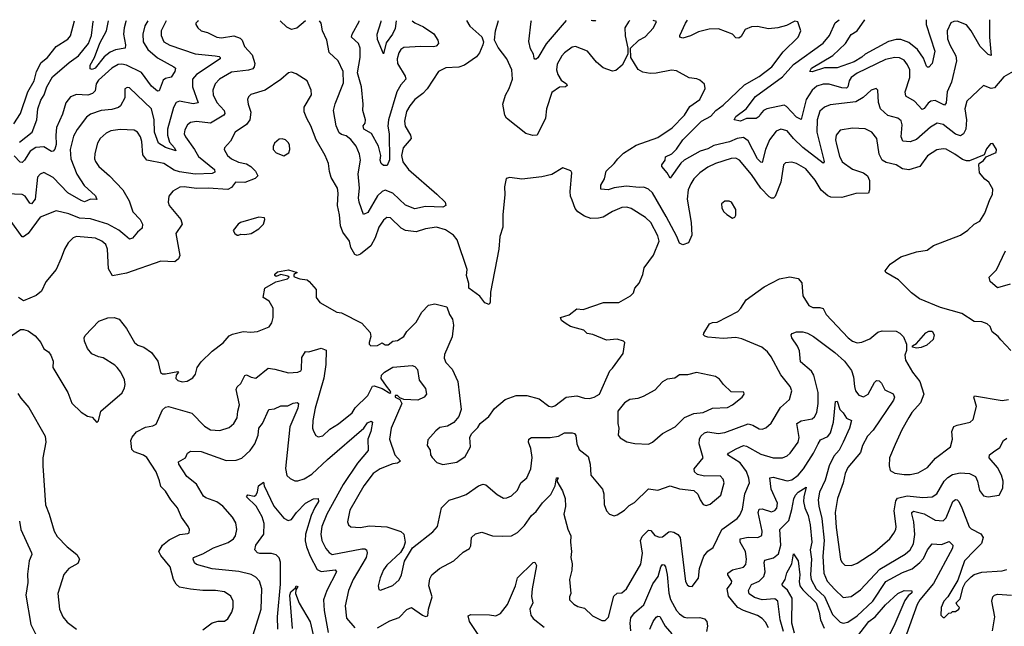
# Model space of a CAD drawing. Extents: x 1954683 to 2060285, y 904798 to 1016299.
# Tile 346 of 472: x 1992550 to 1998868, y 1012374 to 1016267. Entities that reach past the tile are written whole.
import ezdxf

# ---------------------------------------------------------------- set-up
doc = ezdxf.new("R2010")
doc.units = 0

msp = doc.modelspace()

# ---------------------------------------------------------------- linework, layer by layer
at = {"layer": '0CON10XD'}
for points in [[(1993490.8, 1016259.3), (1993457.6, 1016195), (1993457.8, 1016165), (1993473.9, 1016123.9), (1993512.9, 1016102.9), (1993675, 1016046.8), (1993804.1, 1016035.9), (1993830.9, 1016030.9), (1993837.1, 1016025), (1993835.6, 1016015), (1993683.6, 1015915), (1993658.9, 1015885), (1993658.8, 1015835), (1993696.1, 1015733.9), (1993663.4, 1015726.6), (1993575, 1015744), (1993555, 1015734.5), (1993537.6, 1015702.4), (1993498.7, 1015565), (1993497.4, 1015525), (1993511.4, 1015481.4), (1993544.4, 1015445), (1993552.5, 1015425), (1993485, 1015445.8), (1993440, 1015475), (1993414.2, 1015545), (1993413.3, 1015625), (1993395, 1015694.4), (1993255, 1015829.2), (1993238.8, 1015831.2), (1993225, 1015822.5), (1993224.5, 1015765), (1993196.2, 1015713.8), (1993185, 1015703.1), (1993140.3, 1015690.3), (1993072, 1015685), (1993005, 1015660.7), (1992978.5, 1015641.5), (1992918.7, 1015561.3), (1992895, 1015519.4), (1992873, 1015435), (1992877.4, 1015375), (1992916.4, 1015275), (1992963.5, 1015203.5), (1993035.7, 1015135.7), (1993045, 1015113.8), (1993005, 1015116.2), (1992965, 1015097.5), (1992945, 1015106.7), (1992858.8, 1015155), (1992765.2, 1015255.2), (1992705, 1015285.5), (1992680.8, 1015275), (1992664.1, 1015255.9), (1992649.1, 1015115), (1992625, 1015084.4), (1992615, 1015089.2), (1992585.2, 1015135.2), (1992565, 1015146), (1992415, 1015150.8)], [(1993697.5, 1016259.5), (1993690, 1016255), (1993680, 1016245), (1993680, 1016235), (1993693.3, 1016215), (1993714.6, 1016194.6), (1993755, 1016185.5), (1993815, 1016154.6), (1993845, 1016151.1), (1993925, 1016162.7), (1993965, 1016148.1), (1993976.9, 1016135), (1993993.3, 1016095), (1994041.9, 1016041.9), (1994058.7, 1015985), (1994055.4, 1015965), (1994045, 1015952.1), (1994017.4, 1015942.6), (1993909.2, 1015930.8), (1993832.2, 1015885), (1993803.8, 1015855), (1993788.5, 1015815), (1993791.1, 1015785), (1993815.4, 1015735), (1993862.1, 1015685), (1993867.3, 1015665), (1993860, 1015655), (1993775, 1015603.8), (1993685, 1015612.7), (1993645, 1015607.8), (1993627, 1015593), (1993609.2, 1015560.8), (1993605.4, 1015535), (1993613.1, 1015515), (1993672.5, 1015435), (1993698, 1015388), (1993799.5, 1015305), (1993801.2, 1015288.8), (1993785, 1015279.4), (1993675, 1015276.3), (1993575, 1015290), (1993541.6, 1015301.6), (1993475, 1015343.3), (1993365, 1015365.5), (1993339.1, 1015399.1), (1993333.6, 1015485), (1993325, 1015516.2), (1993305.9, 1015545.9), (1993285, 1015558.5), (1993195, 1015563.1), (1993135.4, 1015554.6), (1993105, 1015538.5), (1993065.6, 1015505), (1993049.2, 1015475), (1993032.1, 1015407.9), (1993030, 1015375), (1993036.3, 1015356.3), (1993056.9, 1015325), (1993126.7, 1015265), (1993211.9, 1015175), (1993251.4, 1015105), (1993275.5, 1015035), (1993323.2, 1014985), (1993338.9, 1014955), (1993335, 1014928.8), (1993305, 1014904), (1993274.6, 1014865.4), (1993255, 1014858.9), (1993224.8, 1014884.8), (1993185.7, 1014915.7), (1993115.6, 1014955), (1993005, 1014988.9), (1992933.9, 1014993.9), (1992865, 1015021.5), (1992785, 1015040.5), (1992680.3, 1014999.7), (1992603.3, 1014895), (1992575, 1014873.1), (1992565, 1014874.4), (1992495, 1014972.2)], [(1992511.7, 1015598.3), (1992554.3, 1015665.7), (1992601.6, 1015805), (1992642.9, 1015875), (1992658.6, 1015935), (1992688.1, 1015991.9), (1992729.1, 1016025), (1992784.1, 1016095.9), (1992858.8, 1016141.2), (1992875, 1016162.5), (1992900.7, 1016258.8)], [(1993372.9, 1016259.2), (1993353.3, 1016226.7), (1993341.2, 1016175), (1993342.8, 1016125), (1993372.3, 1016075), (1993435, 1016022.4), (1993540, 1015965), (1993549.2, 1015955), (1993544.5, 1015935), (1993521.4, 1015898.6), (1993485, 1015890), (1993471.5, 1015878.5), (1993445, 1015811.2), (1993435, 1015807.5), (1993395, 1015841.1), (1993332.3, 1015927.7), (1993235, 1015975.7), (1993205, 1015981.9), (1993181.4, 1015978.6), (1993141.1, 1015955), (1993055, 1015879.2), (1993040.7, 1015855), (1993035, 1015811.2), (1993017.5, 1015792.5), (1992987, 1015783), (1992915, 1015786.9), (1992875, 1015772.3), (1992845, 1015734.4), (1992825, 1015660.8), (1992786.7, 1015575), (1992781.3, 1015525), (1992784.2, 1015465), (1992775, 1015435.6), (1992765, 1015422.5), (1992755, 1015420.8), (1992705, 1015451.1), (1992652.7, 1015447.3), (1992616.1, 1015423.9), (1992581.2, 1015365), (1992565, 1015351.1), (1992553.2, 1015353.2), (1992515, 1015392.9)], [(1992549.4, 1015480.6), (1992630, 1015545), (1992659.4, 1015625), (1992666.4, 1015695), (1992685, 1015750), (1992707.5, 1015785), (1992724.8, 1015835.2), (1992760.8, 1015899.2), (1992867.7, 1015992.3), (1992926.6, 1016035), (1992990.6, 1016115), (1993010.3, 1016165), (1993021.8, 1016255), (1993023.4, 1016258.9)], [(1993233.4, 1016259.1), (1993231.6, 1016255), (1993221.2, 1016215), (1993216.5, 1016175), (1993230, 1016105), (1993226.2, 1016083.8), (1993165, 1016072.8), (1993131.3, 1016058.7), (1993091.5, 1016028.5), (1993033.8, 1015955), (1993015, 1015948), (1993001.3, 1015951.3), (1993003.1, 1015975), (1993030.8, 1016025), (1993065, 1016116.9), (1993107.9, 1016195), (1993118.8, 1016259)], [(1994384.3, 1016260), (1994327.7, 1016212.3), (1994294.7, 1016204.7), (1994265, 1016219.1), (1994220.7, 1016259.9)], [(1995418.2, 1016260.8), (1995439.2, 1016225), (1995515, 1016156.7), (1995526, 1016125), (1995521.4, 1016105), (1995501.4, 1016055), (1995482, 1016028), (1995404.7, 1015975.3), (1995368.1, 1015961.9), (1995285, 1015958.2), (1995237.5, 1015935), (1995165.8, 1015824.2), (1995137.7, 1015792.3), (1995086.5, 1015755), (1995052.5, 1015715), (1995031.7, 1015678.2), (1995018.7, 1015615), (1995023.3, 1015583.3), (1995058.2, 1015525), (1995062.9, 1015505), (1995010.9, 1015445), (1995000.6, 1015395), (1995009.1, 1015355), (1995045, 1015304.6), (1995227.6, 1015147.6), (1995279.5, 1015095), (1995284.3, 1015075), (1995265, 1015063.5), (1995155, 1015067.3), (1995085, 1015052.5), (1995025, 1015077.5), (1994945, 1015153.2), (1994895, 1015172.4), (1994875.7, 1015164.3), (1994845, 1015137.7), (1994785, 1015028.9), (1994757, 1015017), (1994727.5, 1015095), (1994724, 1015124), (1994730.3, 1015185), (1994721.8, 1015278.2), (1994736.1, 1015365), (1994731.5, 1015405), (1994708.5, 1015455), (1994675, 1015498.5), (1994645, 1015522.5), (1994615, 1015530.5), (1994600.7, 1015540.7), (1994581.8, 1015585), (1994564.6, 1015685), (1994573.6, 1015726.4), (1994628.1, 1015861.9), (1994625.8, 1015935), (1994592.7, 1016002.7), (1994536.6, 1016056.6), (1994521.2, 1016135), (1994493.3, 1016195), (1994485.5, 1016245.5), (1994474.7, 1016260.1)], [(1995068.8, 1016260.5), (1995085, 1016246.2), (1995141.6, 1016221.6), (1995207, 1016177), (1995232.5, 1016135), (1995237.5, 1016115), (1995222.1, 1016097.9), (1995205, 1016093.1), (1995124.8, 1016095.2), (1995015, 1016088), (1994995.3, 1016074.7), (1994982.8, 1016055), (1994972.2, 1016015), (1994975.3, 1015985.3), (1995023.8, 1015905), (1995027.3, 1015885), (1994995, 1015849.5), (1994969.7, 1015805), (1994916, 1015625), (1994913, 1015583), (1994920, 1015535), (1994923.3, 1015366.7), (1994909.1, 1015330.9), (1994885, 1015330.5), (1994868.8, 1015345), (1994864.2, 1015365), (1994867.6, 1015395), (1994852.5, 1015455), (1994807.2, 1015537.2), (1994757.3, 1015565), (1994754.6, 1015585), (1994766.6, 1015603.4), (1994769.4, 1015625), (1994751.1, 1015685), (1994754.5, 1015725), (1994743.3, 1015836.7), (1994717.5, 1015925), (1994734.2, 1016025), (1994734.7, 1016084.7), (1994723.8, 1016115), (1994680, 1016155), (1994684.5, 1016175), (1994727.8, 1016255), (1994727.5, 1016260.3)], [(1994966.8, 1016260.5), (1994959.2, 1016210.8), (1994942, 1016175), (1994902.1, 1016117.9), (1994885, 1016047.5), (1994845, 1016140), (1994844.6, 1016175), (1994870.2, 1016255), (1994870.6, 1016260.4)], [(1996464.6, 1016262.4), (1996455.8, 1016254.2), (1996433.8, 1016215), (1996434.3, 1016164.3), (1996453.3, 1016085), (1996452.5, 1016045), (1996416.2, 1015975), (1996375, 1015940.8), (1996355, 1015937.1), (1996295, 1015957.5), (1996252, 1015995), (1996194.1, 1016064.1), (1996116.1, 1016093.9), (1996095, 1016090), (1996046, 1016055), (1996028.6, 1016035), (1995998.9, 1015981.1), (1995994.5, 1015945), (1996003.1, 1015915), (1996025, 1015878), (1996059.2, 1015855), (1996064, 1015845), (1996053.1, 1015836.9), (1996015, 1015834.5), (1995965, 1015799.2), (1995931.5, 1015695), (1995923.5, 1015635), (1995870, 1015525), (1995843.6, 1015523.6), (1995797.6, 1015537.6), (1995673.8, 1015635), (1995663.8, 1015655), (1995650.6, 1015725), (1995667.4, 1015782.6), (1995691.8, 1015825), (1995712.9, 1015885), (1995707.8, 1015945), (1995675, 1016016.7), (1995619.5, 1016089.5), (1995596.7, 1016135), (1995603.3, 1016195), (1995623.2, 1016261)], [(1996056.1, 1016261.7), (1995928.8, 1016111.2), (1995875, 1016022.5), (1995863.9, 1016013.9), (1995855, 1016013.8), (1995850.5, 1016020.5), (1995847.5, 1016045), (1995828.9, 1016078.9), (1995816.2, 1016126.2), (1995832.3, 1016255), (1995834.2, 1016261.2)], [(1996246.5, 1016262), (1996245, 1016258.8), (1996225, 1016258.6), (1996217.3, 1016262)], [(1998911.2, 1014145), (1998845, 1014213.3), (1998828.8, 1014235), (1998790, 1014265), (1998778.3, 1014298.3), (1998758.8, 1014315), (1998725, 1014327.8), (1998675, 1014330.6), (1998595, 1014382.2), (1998459.1, 1014419.1), (1998323.8, 1014475), (1998272.5, 1014515), (1998188.6, 1014598.6), (1998107.5, 1014645), (1998103.3, 1014655), (1998135, 1014697.5), (1998205, 1014744.4), (1998305, 1014777.1), (1998373, 1014787), (1998415, 1014817.1), (1998586.6, 1014883.4), (1998634.1, 1014915.9), (1998674.4, 1014955.6), (1998711.2, 1014975), (1998742.5, 1015025), (1998776.5, 1015113.5), (1998792, 1015145), (1998795, 1015180), (1998770, 1015225), (1998744.3, 1015244.3), (1998710, 1015285), (1998703.8, 1015335), (1998707.5, 1015345), (1998735, 1015363.3), (1998752.5, 1015387.5), (1998816.7, 1015415), (1998817.5, 1015435), (1998795, 1015472.5), (1998780.7, 1015469.3), (1998755, 1015437.5), (1998740, 1015400), (1998645, 1015361.8), (1998625, 1015360.9), (1998599.5, 1015369.5), (1998551.1, 1015405), (1998495, 1015435.4), (1998475, 1015438.5), (1998435, 1015432.5), (1998375, 1015393.3), (1998325.7, 1015324.3), (1998255, 1015303.6), (1998215, 1015310.3), (1998175, 1015335.3), (1998111.1, 1015351.1), (1998085.4, 1015365.4), (1998065.6, 1015405), (1998050, 1015505), (1998019.2, 1015545), (1997975, 1015566.9), (1997895, 1015571.4), (1997815, 1015557.1), (1997788.5, 1015525), (1997785.4, 1015495), (1997791.8, 1015465), (1997811.2, 1015391.2), (1997828.2, 1015355), (1997895, 1015308.8), (1997965.8, 1015285), (1997990.8, 1015265), (1998002.5, 1015235), (1998003.5, 1015175), (1997996.2, 1015153.8), (1997915, 1015151.2), (1997825, 1015126.5), (1997755, 1015127.9), (1997735, 1015136.2), (1997692.6, 1015172.6), (1997655, 1015237.3), (1997595, 1015309.1), (1997535, 1015344.4), (1997505, 1015353.1), (1997465, 1015348.6), (1997450.8, 1015335), (1997434.7, 1015225), (1997398.2, 1015131.8), (1997387.9, 1015122.1), (1997375, 1015121.2), (1997359.9, 1015129.9), (1997306.1, 1015186.1), (1997245, 1015274.5), (1997168.9, 1015365), (1997145, 1015378.5), (1997115, 1015376.7), (1997015, 1015344.7), (1996965, 1015320), (1996915.5, 1015285), (1996875, 1015245.5), (1996855.7, 1015214.3), (1996839.7, 1015175), (1996833.8, 1015116.2), (1996858.4, 1014965), (1996863.3, 1014885), (1996841.2, 1014835), (1996805, 1014821.2), (1996783.6, 1014833.6), (1996767.9, 1014875), (1996699.2, 1015005), (1996610.8, 1015155), (1996585, 1015179.6), (1996555, 1015193.1), (1996525, 1015190.7), (1996440.8, 1015199.2), (1996365, 1015187.5), (1996325.3, 1015174.7), (1996279.1, 1015179.1), (1996278.5, 1015205), (1996303.1, 1015245), (1996313.5, 1015295), (1996365, 1015344.4), (1996387.8, 1015375), (1996425, 1015409.4), (1996505, 1015462.1), (1996645, 1015511.8), (1996736.6, 1015573.4), (1996815.6, 1015655), (1996851.2, 1015708.8), (1996915, 1015754.3), (1996948.8, 1015825), (1996943.6, 1015853.6), (1996915, 1015878.8), (1996895, 1015888), (1996845, 1015893.3), (1996765, 1015939.2), (1996732.7, 1015942.7), (1996635, 1015922.9), (1996595, 1015922.5), (1996549.5, 1015929.5), (1996518.3, 1015948.3), (1996472.5, 1016025), (1996470, 1016085), (1996522.5, 1016135), (1996563, 1016157), (1996618, 1016215), (1996636.7, 1016255), (1996614.9, 1016262.7)], [(1998925.6, 1015935), (1998865, 1015899.6), (1998805, 1015830.5), (1998785, 1015826.4), (1998735, 1015843.8), (1998628.9, 1015745), (1998615.3, 1015695), (1998626.4, 1015625), (1998620.4, 1015565), (1998606, 1015534), (1998587.3, 1015522.7), (1998555, 1015533.3), (1998475, 1015595.3), (1998436.9, 1015603.1), (1998395, 1015577.7), (1998305, 1015497.6), (1998265, 1015483.3), (1998216.9, 1015486.9), (1998205.5, 1015515), (1998212.9, 1015592.9), (1998207.4, 1015617.4), (1998184.7, 1015634.7), (1998121.8, 1015651.8), (1998073.1, 1015695), (1998060, 1015735), (1998057.5, 1015815), (1998045, 1015826), (1998015, 1015814), (1997962.9, 1015767.1), (1997915, 1015739.3), (1997750.9, 1015720.9), (1997714.3, 1015705), (1997685, 1015679.4), (1997666.6, 1015625), (1997666.2, 1015545), (1997710.4, 1015365), (1997711.9, 1015355), (1997705, 1015345.8), (1997575, 1015445.8), (1997514.6, 1015504.6), (1997475, 1015552.9), (1997435, 1015564.5), (1997405, 1015551.1), (1997361.3, 1015495), (1997336.6, 1015435), (1997315, 1015350), (1997305, 1015352.5), (1997285, 1015373.8), (1997225, 1015489.6), (1997195, 1015510), (1997155, 1015504.8), (1997105, 1015482.3), (1997005, 1015458.8), (1996965, 1015437.8), (1996917.4, 1015422.6), (1996814.3, 1015365.7), (1996793, 1015347), (1996725, 1015250), (1996705.7, 1015285), (1996670.6, 1015325), (1996670, 1015335), (1996691.8, 1015365), (1996695, 1015386.5), (1996735, 1015405.5), (1996765, 1015435.4), (1996804.6, 1015495), (1996925, 1015615.9), (1996985, 1015647.3), (1997018.2, 1015685), (1997065, 1015718.2), (1997201.1, 1015848.9), (1997295, 1015902), (1997376.4, 1015965), (1997448.7, 1016061.3), (1997545.6, 1016155), (1997562.5, 1016195), (1997543.6, 1016253.6), (1997525, 1016257.5), (1997469.7, 1016230.3), (1997415.4, 1016214.6), (1997355, 1016209.1), (1997285, 1016223.5), (1997245, 1016221.9), (1997205, 1016203.1), (1997180.1, 1016159.9), (1997165, 1016147.5), (1997145, 1016151.1), (1997124.3, 1016175), (1997035, 1016208.9), (1996975, 1016206.8), (1996905, 1016188.9), (1996855, 1016162.3), (1996805, 1016148.6), (1996786.2, 1016155), (1996785.7, 1016165), (1996822.7, 1016245), (1996836, 1016263.2)], [(1998774, 1016266.9), (1998772.3, 1016155), (1998785, 1016037.5), (1998765, 1016044.5), (1998713.8, 1016093.8), (1998655.8, 1016195), (1998625, 1016233.9), (1998565, 1016257.3), (1998543.8, 1016256.2), (1998525, 1016245.8), (1998502.7, 1016195), (1998504.6, 1016145), (1998519.2, 1016105), (1998558.2, 1016035), (1998562.4, 1016002.4), (1998529.2, 1015865), (1998502, 1015805), (1998496.1, 1015733.9), (1998485, 1015718.6), (1998425, 1015748.2), (1998395.9, 1015744.1), (1998378.8, 1015731.2), (1998355, 1015697.8), (1998341.5, 1015691.5), (1998292.2, 1015745), (1998236.4, 1015776.4), (1998231.5, 1015805), (1998262.2, 1015895), (1998261.2, 1015945), (1998247.8, 1015977.8), (1998225, 1016006.4), (1998195, 1016022.3), (1998165, 1016023.3), (1998105, 1016012), (1997925, 1015922.9), (1997884.6, 1015895), (1997873.1, 1015875), (1997864.1, 1015835.9), (1997855, 1015828.5), (1997825, 1015829.5), (1997745, 1015854.1), (1997705, 1015853.5), (1997665, 1015840), (1997635.6, 1015814.4), (1997595.9, 1015755), (1997565, 1015626), (1997535, 1015642.3), (1997470.7, 1015710.7), (1997455, 1015719.3), (1997344.1, 1015695.9), (1997323.1, 1015685), (1997301.1, 1015658.9), (1997294.3, 1015645), (1997276.8, 1015633.2), (1997215, 1015632.2), (1997175, 1015615.5), (1997135, 1015623.3), (1997146.4, 1015645), (1997211.5, 1015695), (1997272.7, 1015775), (1997445, 1015900.9), (1997515, 1015980.3), (1997705, 1016117.2), (1997747.2, 1016165), (1997783.6, 1016246.4), (1997807.9, 1016265)], [(1998366.1, 1016266.1), (1998367.5, 1016235), (1998422.6, 1016065), (1998405.4, 1015985), (1998385, 1015962.5), (1998375, 1015961.2), (1998368.9, 1015968.9), (1998349.1, 1016019.1), (1998311.2, 1016075), (1998255, 1016119.7), (1998205, 1016139.4), (1998175, 1016139.7), (1998125, 1016126.8), (1997976.1, 1016045), (1997954.5, 1016025.5), (1997905, 1015997.4), (1997795, 1015958.9), (1997715, 1015957.2), (1997635, 1015931.9), (1997620, 1015935), (1997631.5, 1015955), (1997768, 1016038), (1997848.5, 1016115), (1997885, 1016172.5), (1997923.9, 1016196.1), (1997972.6, 1016265.3)], [(1992477.5, 1014225), (1992555, 1014278.8), (1992575, 1014280), (1992605, 1014271.2), (1992648.3, 1014238.3), (1992685.5, 1014195.5), (1992704.4, 1014154.4), (1992733.8, 1014135), (1992748.8, 1014115), (1992764, 1014075), (1992762.5, 1014035), (1992858.8, 1013875), (1992885, 1013806.7), (1992945, 1013747.5), (1992985, 1013722.5), (1993015, 1013716.7), (1993045, 1013682.5), (1993055, 1013692.5), (1993071.2, 1013755), (1993206.6, 1013873.4), (1993222.5, 1013905), (1993226.9, 1013925), (1993221.9, 1013955), (1993198.9, 1014005), (1993174.7, 1014034.7), (1993160, 1014050), (1993085, 1014098), (1993055, 1014104), (1993013.2, 1014123.2), (1992985, 1014156.7), (1992966.2, 1014205), (1992963.8, 1014225), (1992969.3, 1014240.7), (1993057, 1014333), (1993115, 1014354), (1993157, 1014357), (1993187.5, 1014345), (1993235.7, 1014285.7), (1993286.2, 1014195), (1993308.3, 1014178.3), (1993345.7, 1014165.7), (1993395, 1014131.2), (1993437.1, 1014075), (1993453.6, 1014003.6), (1993465.5, 1013995.5), (1993485, 1013993.8), (1993565, 1014010), (1993568, 1014005), (1993554.5, 1013985.5), (1993552, 1013965), (1993565, 1013950.8), (1993593, 1013943), (1993625, 1013948), (1993660.9, 1013969.1), (1993677.9, 1013992.1), (1993689.4, 1014035), (1993715, 1014070.8), (1993785, 1014140), (1993856.2, 1014193.8), (1993895, 1014237.5), (1993915, 1014250), (1993985, 1014265.7), (1994032.3, 1014262.3), (1994075, 1014266), (1994150, 1014295), (1994168.3, 1014321.7), (1994175.9, 1014355.9), (1994175.8, 1014415), (1994151.2, 1014461.2), (1994113.3, 1014483.3), (1994122.5, 1014545), (1994194.4, 1014585.6), (1994267.5, 1014605), (1994280, 1014615), (1994271.7, 1014621.7), (1994225, 1014632.5), (1994195, 1014620), (1994186.7, 1014625), (1994186.7, 1014635), (1994205, 1014650), (1994275, 1014662.5), (1994330, 1014645), (1994308.3, 1014631.7), (1994310, 1014620), (1994317.5, 1014615), (1994346.7, 1014603.3), (1994395, 1014596.7), (1994407.7, 1014587.7), (1994451.4, 1014535), (1994452.5, 1014485), (1994475, 1014452.5), (1994585, 1014390), (1994615, 1014385.8), (1994745, 1014320), (1994799.5, 1014259.5), (1994804, 1014235), (1994792.5, 1014195), (1994793.3, 1014185), (1994803.9, 1014173.9), (1994845, 1014176.7), (1994875, 1014193.3), (1994895, 1014180), (1994915, 1014180), (1994945, 1014203.3), (1994975, 1014208.8), (1995015.4, 1014234.6), (1995034.4, 1014265.6), (1995094.3, 1014325), (1995129.7, 1014390.3), (1995174, 1014436), (1995215, 1014444), (1995290, 1014425), (1995308.6, 1014375), (1995328.1, 1014345), (1995332.7, 1014307.3), (1995325, 1014232.5), (1995275, 1014117.5), (1995274, 1014095), (1995285, 1014067.5), (1995325.8, 1014025), (1995361.4, 1013945), (1995382.2, 1013765), (1995368.3, 1013721.7), (1995336.9, 1013683.1), (1995295, 1013658), (1995245, 1013650), (1995220.3, 1013629.7), (1995168.8, 1013571.2), (1995164.2, 1013535), (1995183.8, 1013505), (1995186.7, 1013475), (1995197, 1013457), (1995226.4, 1013426.4), (1995265, 1013412), (1995355, 1013427.5), (1995408, 1013465), (1995443.8, 1013525), (1995438, 1013585), (1995449.5, 1013610.5), (1995490.3, 1013649.7), (1995505.8, 1013675), (1995559.7, 1013720.3), (1995597.4, 1013772.6), (1995665, 1013829.4), (1995735, 1013855.6), (1995805, 1013855.6), (1995883.3, 1013833.3), (1995945, 1013787.5), (1995965, 1013782.9), (1995985, 1013790), (1996055.9, 1013844.1), (1996124.3, 1013854.3), (1996175, 1013838.6), (1996205.9, 1013835.9), (1996236.7, 1013845), (1996270, 1013865), (1996335.9, 1014014.1), (1996355, 1014030), (1996422, 1014125), (1996434, 1014195), (1996424.3, 1014204.3), (1996385, 1014216.4), (1996315, 1014211.2), (1996227.5, 1014247.5), (1996192.5, 1014252.5), (1996170, 1014275), (1996123, 1014287), (1996085, 1014298.8), (1996057.5, 1014315), (1996027, 1014337), (1996020, 1014355), (1996075.9, 1014374.1), (1996125, 1014412.5), (1996165, 1014407.5), (1996297, 1014453), (1996395, 1014452), (1996470, 1014495), (1996488.8, 1014515), (1996496.7, 1014545), (1996524.2, 1014575.8), (1996548.8, 1014631.2), (1996557.5, 1014675), (1996616.2, 1014755), (1996652.5, 1014845), (1996645, 1014880), (1996600.5, 1014965), (1996565, 1014997.5), (1996474, 1015055), (1996445, 1015063.8), (1996415, 1015061.3), (1996355, 1015036.8), (1996295, 1015000.5), (1996265, 1014992.7), (1996215, 1014991.2), (1996175, 1015006.9), (1996132.2, 1015035), (1996115, 1015056), (1996095, 1015108.8), (1996084.2, 1015135), (1996081.4, 1015165), (1996093.8, 1015285), (1996087.1, 1015297.1), (1996036.4, 1015316.4), (1995965.6, 1015274.4), (1995901.2, 1015258.8), (1995773.2, 1015243.2), (1995695, 1015253.8), (1995671.7, 1015248.3), (1995660, 1015195), (1995662.5, 1015145), (1995651.2, 1015015), (1995651.2, 1014935), (1995630, 1014875), (1995624.2, 1014795), (1995571.7, 1014518.3), (1995570, 1014455), (1995561.7, 1014438.3), (1995535, 1014450), (1995503, 1014493), (1995432.5, 1014545), (1995432.5, 1014575), (1995417.5, 1014625), (1995421.2, 1014665), (1995358.1, 1014855), (1995334.3, 1014885), (1995281.7, 1014918.3), (1995225, 1014935.6), (1995155, 1014925.5), (1995095, 1014905.8), (1995025, 1014913.8), (1994998.3, 1014928.3), (1994928.8, 1014995), (1994905, 1014997.1), (1994885, 1014980), (1994855.6, 1014935), (1994831.8, 1014868.2), (1994804, 1014815), (1994737.9, 1014762.1), (1994715, 1014754), (1994699.7, 1014759.7), (1994674.4, 1014805), (1994666.7, 1014845), (1994623.5, 1014903.5), (1994607.7, 1014945), (1994602.5, 1015015), (1994589.6, 1015075), (1994594.6, 1015154.6), (1994590, 1015185), (1994548.9, 1015255), (1994537.3, 1015292.7), (1994531.1, 1015345), (1994510.9, 1015395), (1994451.5, 1015495), (1994419.2, 1015585), (1994392.8, 1015632.8), (1994376.5, 1015675), (1994374.4, 1015705), (1994422, 1015785), (1994420.8, 1015815), (1994394.4, 1015874.4), (1994325, 1015920), (1994295, 1015930), (1994275, 1015926.2), (1994226.1, 1015883.9), (1994125, 1015814.4), (1994032.4, 1015787.6), (1994017.3, 1015772.7), (1994012.5, 1015755), (1994015.7, 1015725.7), (1994032.9, 1015672.9), (1994026.5, 1015625), (1994004.4, 1015595), (1993933.3, 1015545), (1993901.7, 1015488.3), (1993864, 1015445), (1993862.5, 1015435), (1993884.5, 1015395), (1993908.5, 1015375), (1993955, 1015352.6), (1994005, 1015342.7), (1994033.5, 1015325), (1994063.8, 1015295), (1994077.1, 1015265), (1994062, 1015248), (1993995, 1015222.9), (1993934.6, 1015225.4), (1993908.9, 1015191.1), (1993885, 1015178.2), (1993760, 1015185), (1993685, 1015184.1), (1993605, 1015195.3), (1993578.2, 1015191.8), (1993533.1, 1015166.9), (1993507.1, 1015135), (1993502.9, 1015095), (1993508.1, 1015075), (1993584.3, 1014985), (1993592, 1014955), (1993552.5, 1014895), (1993576.7, 1014753.3), (1993568.3, 1014731.7), (1993545, 1014712.5), (1993455, 1014716.4), (1993235, 1014640), (1993145, 1014622.5), (1993118.9, 1014668.9), (1993113.8, 1014795), (1993102.2, 1014825), (1993077.5, 1014845), (1993035.4, 1014865.4), (1992915, 1014875.6), (1992892.8, 1014867.2), (1992860.8, 1014835), (1992837.5, 1014795), (1992816.2, 1014736.2), (1992784, 1014665), (1992717.1, 1014585), (1992690, 1014525), (1992655, 1014496.7), (1992575, 1014462.5), (1992543.3, 1014485)], [(1994245, 1015394), (1994277.1, 1015412.9), (1994284, 1015435), (1994281.2, 1015461.2), (1994275, 1015476.7), (1994255, 1015496.2), (1994235, 1015502), (1994215, 1015499.2), (1994185.8, 1015474.2), (1994175.9, 1015454.1), (1994176, 1015435), (1994195, 1015412.5), (1994245, 1015394)], [(1997125, 1014992.5), (1997139.3, 1015000.7), (1997146.4, 1015013.6), (1997145, 1015050), (1997117.5, 1015095), (1997103, 1015103), (1997075, 1015102.5), (1997053.3, 1015085), (1997055, 1015060), (1997067, 1015037), (1997087, 1015017), (1997125, 1014992.5)], [(1993955, 1014884), (1993969.3, 1014890.7), (1993995, 1014888.8), (1994035, 1014896), (1994085, 1014924), (1994113.8, 1014955), (1994122.5, 1014985), (1994120, 1014995), (1994085, 1015000), (1993967.5, 1014965), (1993951.2, 1014955), (1993920, 1014915), (1993930, 1014895), (1993945, 1014884), (1993955, 1014884)], [(1998905, 1014570.6), (1998825, 1014546.2), (1998777, 1014587), (1998772, 1014615), (1998817.6, 1014662.4), (1998875, 1014783.8)], [(1994669.5, 1013119.5), (1994653.1, 1013045), (1994660, 1013025), (1994675, 1013012.5), (1994735, 1013009.4), (1994795, 1013020), (1994905, 1013013.2), (1994995, 1012981.9), (1995015.6, 1012965), (1995024.3, 1012915), (1995015.6, 1012884.4), (1994992.7, 1012847.3), (1994905, 1012766), (1994885, 1012736.2), (1994862.9, 1012685), (1994850, 1012635), (1994855, 1012610), (1994865, 1012606.7), (1994945, 1012635.6), (1994985, 1012672.9), (1994999.6, 1012705), (1995018.3, 1012791.7), (1995071.5, 1012878.5), (1995200.2, 1012979.8), (1995230.8, 1013015), (1995255.7, 1013135), (1995305, 1013182.9), (1995374.3, 1013204.3), (1995415, 1013219.5), (1995495, 1013275.6), (1995525, 1013285.7), (1995542.1, 1013282.1), (1995615, 1013220), (1995655, 1013197.1), (1995675, 1013198.1), (1995705, 1013211.4), (1995745, 1013247.5), (1995765.6, 1013295), (1995805, 1013327.5), (1995829.5, 1013385), (1995837.9, 1013457.9), (1995830.8, 1013515), (1995814, 1013555), (1995816.7, 1013575), (1995835, 1013585.8), (1995955, 1013585.4), (1996006.7, 1013595), (1996045, 1013615.6), (1996095, 1013615.6), (1996111.1, 1013611.1), (1996119.7, 1013599.7), (1996124.4, 1013545), (1996139.3, 1013509.3), (1996197.1, 1013465), (1996210, 1013415), (1996215.7, 1013345), (1996290.6, 1013255), (1996298.1, 1013225), (1996300.6, 1013155), (1996316.2, 1013115), (1996335, 1013094), (1996365, 1013083.8), (1996385, 1013090), (1996430.3, 1013119.7), (1996460.9, 1013149.1), (1996495, 1013169.2), (1996584.3, 1013255.7), (1996645, 1013248), (1996725, 1013275.6), (1996785, 1013257.5), (1996875, 1013246.2), (1996902.3, 1013222.3), (1996916.2, 1013185), (1996935, 1013156.7), (1996955, 1013150), (1996981.2, 1013158.8), (1997050, 1013215), (1997070.5, 1013295), (1997065, 1013318.8), (1997045, 1013340.8), (1996945, 1013337.9), (1996899.4, 1013349.4), (1996880, 1013365), (1996878.1, 1013385), (1996935.4, 1013455), (1996911.1, 1013545), (1996911.4, 1013575), (1996920, 1013595), (1996945, 1013616.5), (1996965, 1013622.2), (1997032.4, 1013612.4), (1997075, 1013617.5), (1997224.6, 1013674.6), (1997255, 1013665.4), (1997295, 1013641.1), (1997315, 1013639.4), (1997337, 1013647), (1997373, 1013677), (1997431.7, 1013778.3), (1997489.2, 1013830.8), (1997504.4, 1013885), (1997495, 1013914), (1997435, 1013988), (1997373.1, 1014103.1), (1997348.1, 1014135), (1997312.5, 1014165), (1997185, 1014220), (1997145, 1014228.5), (1997065, 1014221.4), (1996965, 1014229.4), (1996945.6, 1014235.6), (1996938, 1014245), (1996939.2, 1014255), (1996976.7, 1014315), (1996995, 1014323.8), (1997025, 1014325.5), (1997157.5, 1014395), (1997178.1, 1014415), (1997211.4, 1014468.6), (1997328.1, 1014551.9), (1997425, 1014604.3), (1997492.3, 1014617.7), (1997545, 1014607.1), (1997568.9, 1014578.9), (1997575.6, 1014495), (1997615, 1014432.9), (1997639.8, 1014419.8), (1997685, 1014420.4), (1997705, 1014414.3), (1997725, 1014374.4), (1997865.8, 1014225.8), (1997895, 1014204.6), (1997925, 1014192.7), (1997955, 1014197.8), (1998005, 1014219.4), (1998057.4, 1014262.6), (1998085, 1014270.4), (1998175, 1014267.8), (1998198, 1014255), (1998220.9, 1014230.9), (1998241.2, 1014185), (1998240, 1014145), (1998230, 1014115), (1998235, 1014082.5), (1998279.4, 1014005), (1998326.4, 1013945), (1998352.2, 1013865), (1998331.2, 1013808.8), (1998274.7, 1013745.3), (1998255.6, 1013715), (1998211.1, 1013635), (1998168.9, 1013541.1), (1998132.5, 1013455), (1998129.2, 1013405), (1998136.2, 1013375), (1998165, 1013358), (1998225, 1013349.4), (1998265, 1013348.1), (1998315, 1013359.4), (1998375, 1013392.9), (1998426.8, 1013453.2), (1998522, 1013525), (1998535.7, 1013575), (1998530.8, 1013625), (1998544.4, 1013655.6), (1998565, 1013666), (1998650, 1013685), (1998668.8, 1013701.2), (1998689.4, 1013785), (1998673.3, 1013845), (1998677.5, 1013852.5), (1998855, 1013823.1), (1998895, 1013830.8)], [(1996053.1, 1013143.1), (1996041.5, 1013095), (1996067, 1012997), (1996086.5, 1012955), (1996083.6, 1012913.6), (1996091.5, 1012855), (1996086, 1012815), (1996094.2, 1012775), (1996092.5, 1012735), (1996077.5, 1012675), (1996087.5, 1012585), (1996077.3, 1012562.7), (1996078.6, 1012545), (1996105, 1012516), (1996131.3, 1012501.3), (1996175, 1012490), (1996225, 1012442.5), (1996285, 1012410.8), (1996307.7, 1012412.3), (1996327.9, 1012432.1), (1996363.1, 1012566.9), (1996385, 1012586.5), (1996415, 1012588.5), (1996444.5, 1012615), (1996536.1, 1012773.9), (1996546.2, 1012843.8), (1996533.5, 1012925), (1996545, 1012951.1), (1996585, 1012992.1), (1996600, 1012990), (1996626.6, 1012956.6), (1996655, 1012946.2), (1996675, 1012948.2), (1996715, 1012980), (1996726.8, 1012983.2), (1996747.7, 1012977.7), (1996773.6, 1012963.6), (1996787.8, 1012945), (1996822.4, 1012662.4), (1996835, 1012638.8), (1996845, 1012631.2), (1996865, 1012630), (1996905, 1012682.5), (1996912.5, 1012745), (1996939.5, 1012825), (1996965, 1012855.6), (1996999.5, 1012880.5), (1997055, 1012996.5), (1997153.6, 1013066.4), (1997171.6, 1013088.4), (1997188.4, 1013125), (1997204.2, 1013225), (1997232.5, 1013295), (1997229.5, 1013325), (1997215, 1013367.3), (1997173.4, 1013423.4), (1997092, 1013475), (1997098.8, 1013485), (1997147, 1013513), (1997195, 1013534.7), (1997215, 1013529.3), (1997305, 1013478.4), (1997385, 1013455.4), (1997444.5, 1013455.5), (1997475, 1013468.1), (1997494.5, 1013485.5), (1997546.5, 1013555), (1997551.8, 1013585), (1997537.8, 1013675), (1997565, 1013693.8), (1997635, 1013706.2), (1997651.2, 1013718.8), (1997665, 1013746.2), (1997674.7, 1013805), (1997672.8, 1013875), (1997646.8, 1013985), (1997631.2, 1014011.2), (1997560.8, 1014070.8), (1997555, 1014141.2), (1997541.7, 1014171.7), (1997504.6, 1014225), (1997500, 1014245), (1997506.5, 1014253.5), (1997535, 1014264.3), (1997575, 1014262.9), (1997605, 1014254.4), (1997643, 1014233), (1997780.3, 1014130.3), (1997842.9, 1014075), (1997888.2, 1014015), (1997901.2, 1013975), (1997907.6, 1013912.4), (1997914.4, 1013885), (1997935, 1013857.5), (1997965, 1013847.3), (1997995.4, 1013865), (1998035, 1013939.2), (1998049.1, 1013950.9), (1998065, 1013950.6), (1998080.4, 1013935), (1998102.4, 1013892.4), (1998156, 1013866), (1998162.9, 1013845), (1998156.8, 1013825), (1998026, 1013634), (1997990.4, 1013595), (1997958.8, 1013535), (1997945, 1013489.4), (1997865, 1013394.2), (1997847.5, 1013355), (1997833.5, 1013295), (1997798, 1013195), (1997783.2, 1013105), (1997789, 1013009), (1997816.2, 1012806.2), (1997825, 1012786), (1997845, 1012767.1), (1997887.5, 1012765), (1997925, 1012778.5), (1998040, 1012855), (1998132.9, 1012935), (1998158.5, 1012971.5), (1998171.2, 1012995), (1998173.8, 1013015), (1998161.2, 1013115), (1998171.2, 1013178.8), (1998182.9, 1013197.1), (1998245, 1013211), (1998345, 1013201.9), (1998405.3, 1013204.7), (1998435.6, 1013225), (1998481.6, 1013305), (1998505, 1013330), (1998535, 1013348), (1998585, 1013358.6), (1998645, 1013354.6), (1998682.9, 1013335), (1998696.2, 1013306.2), (1998708.1, 1013245), (1998735, 1013212.5), (1998765, 1013204.2), (1998835, 1013216.7), (1998859.7, 1013260.3), (1998860, 1013305), (1998850, 1013345), (1998825, 1013394.3), (1998772.2, 1013455), (1998774.2, 1013475), (1998798.6, 1013495), (1998838.9, 1013521.1), (1998863.6, 1013566.4), (1998885, 1013581.9)], [(1998305, 1014158.8), (1998280, 1014165), (1998280, 1014175), (1998305, 1014188.8), (1998365, 1014257.1), (1998385, 1014267.5), (1998405, 1014268), (1998419.2, 1014245), (1998412, 1014215), (1998370.7, 1014179.3), (1998335, 1014162.9), (1998305, 1014158.8)], [(1993725, 1012352.5), (1993785, 1012397.5), (1993822.7, 1012407.3), (1993865, 1012408), (1993885, 1012422.9), (1993911.9, 1012465), (1993920.6, 1012495), (1993920.8, 1012535), (1993905, 1012568.8), (1993865, 1012595.6), (1993805.7, 1012604.3), (1993725, 1012604.5), (1993645, 1012612.9), (1993575, 1012625.9), (1993553.1, 1012645), (1993536.7, 1012675), (1993516.2, 1012755), (1993455, 1012828.1), (1993442.2, 1012855), (1993466.5, 1012895), (1993509.7, 1012930.3), (1993577, 1012963), (1993629.5, 1012970.5), (1993636.7, 1012975), (1993638.8, 1012995), (1993631.2, 1013015), (1993587.5, 1013075), (1993563.1, 1013135), (1993520.8, 1013185), (1993485, 1013240.8), (1993455, 1013272), (1993447.8, 1013307.8), (1993425.4, 1013365), (1993366.6, 1013456.6), (1993345, 1013473.4), (1993284, 1013495), (1993268.6, 1013508.6), (1993263.9, 1013566.1), (1993272.4, 1013587.6), (1993298.7, 1013621.3), (1993356.8, 1013653.2), (1993405, 1013660.8), (1993425, 1013671.2), (1993465.6, 1013764.4), (1993485, 1013780), (1993505, 1013784.3), (1993655, 1013741.9), (1993735, 1013657.8), (1993775, 1013635.6), (1993835, 1013630.6), (1993895, 1013650), (1993924.2, 1013675), (1993945, 1013712.5), (1993948.8, 1013755), (1993960.4, 1013795), (1993938.1, 1013895), (1993945, 1013910), (1993968.6, 1013931.4), (1993995, 1013983.8), (1994005, 1013988), (1994035, 1013972.5), (1994065, 1013967.1), (1994145, 1014030.4), (1994186.6, 1014023.4), (1994275, 1014001.9), (1994335.8, 1014004.2), (1994355, 1014013.3), (1994358.8, 1014021.2), (1994361.1, 1014098.9), (1994385, 1014137.5), (1994405, 1014136.7), (1994485, 1014160), (1994515.7, 1014145.7), (1994513.9, 1014055), (1994502.3, 1013967.7), (1994445.4, 1013775), (1994430, 1013695), (1994429.4, 1013645), (1994435.6, 1013625.6), (1994449.5, 1013599.5), (1994465, 1013590), (1994495, 1013597.1), (1994540.8, 1013639.2), (1994595, 1013673.6), (1994682.5, 1013745), (1994703.3, 1013776.7), (1994784.6, 1013855), (1994815, 1013915.7), (1994825, 1013917.5), (1994875, 1013899.8), (1994925, 1013870), (1994930.8, 1013875), (1994928.1, 1013885), (1994904.1, 1013915), (1994869.6, 1013965), (1994872.7, 1013985), (1994891, 1014005), (1994945, 1014037.2), (1995068.3, 1014048.3), (1995085, 1014042.5), (1995103.3, 1014023.3), (1995113.3, 1013953.3), (1995155, 1013901.2), (1995160, 1013865), (1995144.7, 1013845), (1995105, 1013825.4), (1995015, 1013828.9), (1994990, 1013840), (1994975, 1013855.2), (1994959.2, 1013855), (1994960.4, 1013845), (1994988.8, 1013828.8), (1995001.5, 1013805), (1994933.2, 1013645), (1994923.1, 1013575), (1994958, 1013475), (1994993.8, 1013435), (1994975, 1013421.4), (1994945, 1013416.5), (1994862.5, 1013385), (1994817.5, 1013355), (1994758.2, 1013275), (1994669.5, 1013119.5)], [(1996585, 1013544.2), (1996611.2, 1013555), (1996675, 1013612.5), (1996756.2, 1013655), (1996815.6, 1013715), (1996875, 1013739.3), (1996935, 1013746.9), (1996995, 1013773.5), (1997091.3, 1013778.7), (1997123.8, 1013795), (1997185.7, 1013844.3), (1997198.8, 1013865), (1997196, 1013876), (1997115, 1013878.8), (1997065.5, 1013925.5), (1997039.7, 1013959.7), (1997015, 1013977.5), (1996892.3, 1014002.3), (1996835, 1013988.1), (1996785, 1013988), (1996755, 1013967.5), (1996705, 1013960), (1996675, 1013943.8), (1996625, 1013890), (1996551.5, 1013848.5), (1996515.9, 1013835.9), (1996465, 1013829.4), (1996431.8, 1013808.2), (1996388.8, 1013755), (1996388.6, 1013675), (1996394.2, 1013645), (1996390, 1013600), (1996402.9, 1013582.9), (1996445, 1013558.8), (1996496.4, 1013546.4), (1996585, 1013544.2)], [(1992538.9, 1013868.9), (1992557.8, 1013837.8), (1992609.5, 1013779.5), (1992712.5, 1013595), (1992717.9, 1013555), (1992697.8, 1013455), (1992697.5, 1013405), (1992714.5, 1013154.5), (1992739.5, 1013095), (1992771.4, 1012985), (1992789.8, 1012949.8), (1992854.1, 1012884.1), (1992917.1, 1012835), (1992934.3, 1012805), (1992922.5, 1012777.5), (1992865, 1012744.3), (1992832.2, 1012707.8), (1992795.7, 1012585), (1992805.8, 1012485), (1992827.1, 1012435), (1992855, 1012400.8), (1992915.4, 1012355.4)], [(1994037.3, 1012285), (1994098.7, 1012485), (1994104.6, 1012615), (1994088.5, 1012665), (1994065, 1012690.5), (1994035, 1012706.4), (1993955.3, 1012725.3), (1993785, 1012742.3), (1993685, 1012771.2), (1993671.6, 1012781.6), (1993662.2, 1012805), (1993665, 1012815.8), (1993725, 1012839.3), (1993792.7, 1012877.3), (1993886.8, 1012913.2), (1993921.5, 1012935), (1993934.5, 1012955), (1993944.4, 1012995), (1993937.8, 1013037.8), (1993915.7, 1013075), (1993854.3, 1013145), (1993815, 1013172.7), (1993745, 1013198.2), (1993729.3, 1013209.3), (1993685, 1013286.7), (1993621.8, 1013335), (1993570.8, 1013415), (1993570, 1013430), (1993613.3, 1013455), (1993626, 1013485), (1993645, 1013498.6), (1993715, 1013495.4), (1993875, 1013437.7), (1993939.1, 1013440.9), (1993975, 1013452.5), (1994028.1, 1013501.9), (1994058.5, 1013545), (1994079.4, 1013600.6), (1994084.6, 1013645.4), (1994108.9, 1013675), (1994148.8, 1013765), (1994185, 1013769.4), (1994225, 1013788.2), (1994270.4, 1013789.6), (1994305, 1013807.3), (1994330.3, 1013810.3), (1994340, 1013805), (1994334.6, 1013775), (1994282.9, 1013655), (1994256.3, 1013386.3), (1994265, 1013342), (1994285, 1013322.5), (1994315, 1013307.8), (1994335, 1013307.5), (1994375, 1013320.9), (1994425, 1013350), (1994525, 1013444.7), (1994757.5, 1013645), (1994780.9, 1013679.1), (1994805, 1013691.1), (1994812.9, 1013685), (1994802.7, 1013625), (1994784, 1013575), (1994786.5, 1013503.5), (1994717.9, 1013422.1), (1994624.7, 1013285), (1994521.4, 1013095), (1994489.8, 1013015), (1994481.4, 1012965), (1994489.6, 1012925), (1994515, 1012872.9), (1994535, 1012847.5), (1994555, 1012836.2), (1994745, 1012871.3), (1994765, 1012871.9), (1994775.6, 1012865), (1994778.8, 1012845), (1994772.5, 1012815), (1994690.4, 1012675), (1994660.4, 1012605), (1994639.2, 1012505), (1994646.9, 1012426.9), (1994700, 1012365)], [(1997355, 1012364.3), (1997335, 1012401.5), (1997314.2, 1012424.2), (1997285, 1012443.1), (1997194.8, 1012474.8), (1997158.9, 1012495), (1997145, 1012510), (1997097.4, 1012567.4), (1997090.5, 1012615), (1997117.7, 1012652.3), (1997120, 1012665), (1997094.7, 1012704.7), (1997094.5, 1012715), (1997125, 1012736.9), (1997195, 1012753.1), (1997208.9, 1012771.1), (1997214.1, 1012805.9), (1997207.7, 1012855), (1997173.8, 1012915), (1997174.3, 1012935), (1997225, 1012945.8), (1997286.7, 1012943.3), (1997312, 1012958), (1997314, 1012985), (1997288.4, 1013105), (1997294.4, 1013125), (1997315, 1013127.3), (1997375, 1013108.5), (1997395, 1013116.5), (1997408, 1013132), (1997412.5, 1013165), (1997372.9, 1013255), (1997363.6, 1013326.4), (1997385, 1013331.2), (1997475, 1013308.2), (1997505.5, 1013315), (1997545.5, 1013344.5), (1997580.5, 1013385), (1997643.3, 1013485), (1997673.2, 1013545), (1997689.4, 1013570.6), (1997735, 1013591.8), (1997752.7, 1013615), (1997773.2, 1013685), (1997785, 1013817.5), (1997795, 1013819.2), (1997813.3, 1013765), (1997835, 1013744.2), (1997855, 1013710.8), (1997887.1, 1013695), (1997874.4, 1013645), (1997835.2, 1013555), (1997807.6, 1013505), (1997775, 1013465.5), (1997743.9, 1013405), (1997718.7, 1013311.3), (1997683.4, 1013235), (1997674.8, 1013185), (1997677.5, 1013145), (1997696.6, 1013066.6), (1997713.1, 1012925), (1997702.9, 1012825), (1997709.2, 1012715), (1997730.6, 1012665), (1997779.8, 1012609.8), (1997835, 1012558.8), (1997885, 1012565.5), (1997945, 1012607.5), (1998068.6, 1012741.4), (1998232.4, 1012837.6), (1998263.6, 1012865), (1998285.6, 1012904.4), (1998294.1, 1012964.1), (1998288.5, 1013045), (1998274.7, 1013095.3), (1998274.8, 1013105.2), (1998285, 1013113.8), (1998355, 1013095.8), (1998425, 1013055.4), (1998475, 1013051.8), (1998495, 1013070.6), (1998538.8, 1013175), (1998555, 1013187.5), (1998565, 1013185.5), (1998576.1, 1013175), (1998595, 1013135.6), (1998642.9, 1013012.9), (1998655, 1013000.8), (1998717.7, 1012967.7), (1998732.9, 1012945), (1998722.3, 1012905), (1998678.1, 1012861.9), (1998611.9, 1012795), (1998570, 1012670), (1998505.8, 1012564.2), (1998480, 1012535), (1998463.3, 1012495), (1998460, 1012445), (1998475, 1012430), (1998485, 1012430), (1998511.7, 1012458.3), (1998528.3, 1012461.7), (1998535, 1012470), (1998555, 1012470), (1998576.4, 1012483.6), (1998580, 1012495), (1998565, 1012510), (1998560, 1012525), (1998585, 1012550), (1998603.8, 1012625), (1998618.8, 1012655), (1998655, 1012692), (1998675, 1012707.5), (1998725, 1012722.7), (1998855, 1012729.4), (1998885, 1012738.1)], [(1994207.5, 1012355), (1994204.2, 1012435), (1994224.3, 1012645), (1994224.2, 1012785), (1994214.3, 1012814.3), (1994195, 1012833.1), (1994165, 1012842.5), (1994091.2, 1012841.2), (1994076.4, 1012846.4), (1994058, 1012865), (1994065.6, 1012895), (1994116.7, 1012965), (1994118.8, 1013035), (1994106.6, 1013076.6), (1994067.8, 1013145), (1994004.5, 1013205.5), (1994015, 1013218.5), (1994055, 1013210), (1994065, 1013216.7), (1994075.6, 1013234.4), (1994082.5, 1013275), (1994115, 1013300), (1994118.8, 1013275), (1994181.8, 1013145), (1994245, 1013067.8), (1994272.8, 1013052.8), (1994295, 1013060.8), (1994326.8, 1013105), (1994385, 1013164.4), (1994435, 1013191.4), (1994465, 1013193.8), (1994468.2, 1013175), (1994443.1, 1013136.9), (1994420.3, 1013085), (1994384.3, 1012965), (1994382.1, 1012922.1), (1994389.8, 1012885), (1994414.2, 1012824.2), (1994459.7, 1012739.7), (1994485, 1012725.9), (1994575, 1012736.4), (1994582.9, 1012725), (1994520, 1012605), (1994500, 1012545), (1994504.1, 1012475), (1994529.1, 1012335)], [(1994845, 1012363.6), (1994925, 1012409.5), (1994985, 1012431.1), (1995035, 1012482.9), (1995065, 1012494.3), (1995135, 1012446.2), (1995155, 1012436.7), (1995169.3, 1012440.7), (1995173.8, 1012485), (1995197.5, 1012562.5), (1995175.8, 1012635), (1995181.1, 1012678.9), (1995195.5, 1012704.5), (1995244.6, 1012745.4), (1995335, 1012795.6), (1995395, 1012849.2), (1995436.9, 1012873.1), (1995445, 1012890), (1995449.2, 1012945), (1995475, 1012968.1), (1995515, 1012977.5), (1995585, 1012955.8), (1995645, 1012952.9), (1995705, 1012956), (1995745, 1012976.2), (1995789, 1013021), (1995835, 1013085.5), (1995865, 1013111.1), (1995905, 1013167.1), (1995959.1, 1013220.9), (1995986, 1013275), (1995995, 1013327.1), (1996005, 1013326.7), (1995996.7, 1013305), (1996032.7, 1013242.7), (1996051.1, 1013195), (1996053.1, 1013143.1)], [(1997451.2, 1012341.2), (1997429.4, 1012415), (1997415, 1012535.8), (1997395, 1012549.7), (1997314.1, 1012544.1), (1997265, 1012558.9), (1997231.8, 1012581.8), (1997226.7, 1012605), (1997246.3, 1012643.7), (1997295, 1012663.8), (1997326.2, 1012695), (1997334, 1012725), (1997326.6, 1012783.4), (1997331.2, 1012798.8), (1997387.2, 1012812.8), (1997419.7, 1012840.3), (1997434.8, 1012895.2), (1997427.1, 1012995), (1997485, 1013052.7), (1997505.2, 1013124.8), (1997518.5, 1013191.5), (1997529.1, 1013215), (1997545, 1013235.2), (1997596.2, 1013266.2), (1997581.2, 1013205), (1997580.2, 1013175), (1997587.6, 1013135), (1997610.2, 1013085), (1997623, 1013025), (1997632.7, 1012915), (1997623.5, 1012865), (1997630.5, 1012805), (1997624, 1012705), (1997628.4, 1012675), (1997662, 1012615), (1997715.1, 1012565.1), (1997765, 1012450.9), (1997815, 1012400.4), (1997835, 1012395.3), (1997865, 1012400.4), (1997925, 1012441.1), (1998025, 1012535.3), (1998108.7, 1012661.3), (1998215, 1012720.5), (1998277.1, 1012742.9), (1998327, 1012783), (1998350.2, 1012809.8), (1998375.6, 1012864.4), (1998405, 1012904.3), (1998465, 1012898.5), (1998515, 1012917.8), (1998537.5, 1012895), (1998536.6, 1012875), (1998415, 1012650), (1998326.9, 1012545), (1998308.8, 1012515), (1998240, 1012325)], [(1992548.4, 1013048.4), (1992557.7, 1012995), (1992625.5, 1012845), (1992627.3, 1012835), (1992610.4, 1012795), (1992600.9, 1012709.1), (1992601.5, 1012655), (1992589.6, 1012575), (1992620.8, 1012385), (1992655, 1012318)], [(1997521.4, 1012331.4), (1997504.9, 1012394.9), (1997506.6, 1012555), (1997476.9, 1012606.9), (1997444.5, 1012635), (1997442.7, 1012645), (1997463.1, 1012675), (1997472.7, 1012717.3), (1997503.9, 1012775), (1997515, 1012838.8), (1997546.2, 1012795), (1997557, 1012705), (1997552.6, 1012662.6), (1997557, 1012635), (1997575, 1012607.6), (1997660.4, 1012525), (1997681.1, 1012465), (1997689.6, 1012415), (1997713.4, 1012363.4)], [(1995496.1, 1012315), (1995435.6, 1012405), (1995428, 1012442), (1995445, 1012449.2), (1995565, 1012448.9), (1995605, 1012442.3), (1995635, 1012457.3), (1995679.7, 1012515), (1995732.1, 1012635), (1995744.3, 1012685.7), (1995845, 1012783.1), (1995855.5, 1012785.5), (1995866.2, 1012765), (1995839.5, 1012615), (1995834.6, 1012565), (1995842.1, 1012525), (1995824.6, 1012485), (1995830.5, 1012445), (1995845.4, 1012425.4), (1995915, 1012368.6)], [(1996472.3, 1012345), (1996467.5, 1012395), (1996471.7, 1012428.3), (1996495, 1012461.2), (1996555, 1012511.4), (1996613, 1012647), (1996646.9, 1012695), (1996665, 1012756.2), (1996675, 1012770), (1996685, 1012768.6), (1996693.1, 1012755), (1996705, 1012706.2), (1996716, 1012586), (1996726.8, 1012546.8), (1996765, 1012476.5), (1996785, 1012453.5), (1996815, 1012433.8), (1996835, 1012429.1), (1996915, 1012431.3), (1996945, 1012422.7), (1996958.9, 1012405), (1996963.4, 1012375), (1996958.3, 1012341.7)], [(1994301.2, 1012361.2), (1994283.5, 1012575), (1994290.9, 1012595), (1994319.7, 1012620.3), (1994325, 1012633.3), (1994335, 1012630), (1994321.7, 1012608.3), (1994320.8, 1012585), (1994343.4, 1012523.4), (1994415, 1012402.5), (1994443.1, 1012273.1)], [(1997921.6, 1012305), (1997998.4, 1012405), (1998039.1, 1012435), (1998107, 1012513), (1998185, 1012585.5), (1998225, 1012604.5), (1998275, 1012602.5), (1998275, 1012590), (1998250.5, 1012569.5), (1998229.3, 1012540.7), (1998159.8, 1012375), (1998086.2, 1012235)], [(1998792.2, 1012345), (1998807.5, 1012435), (1998788.5, 1012535), (1998795, 1012564), (1998805.4, 1012574.6), (1998825, 1012579.6), (1998915, 1012573.4)], [(1996594, 1012355), (1996615, 1012404.5), (1996635, 1012432.2), (1996645, 1012439.4), (1996656.8, 1012436.8), (1996692.7, 1012375), (1996735, 1012326)]]:
    msp.add_lwpolyline(points, dxfattribs=at)

doc.saveas('drawing.dxf')
